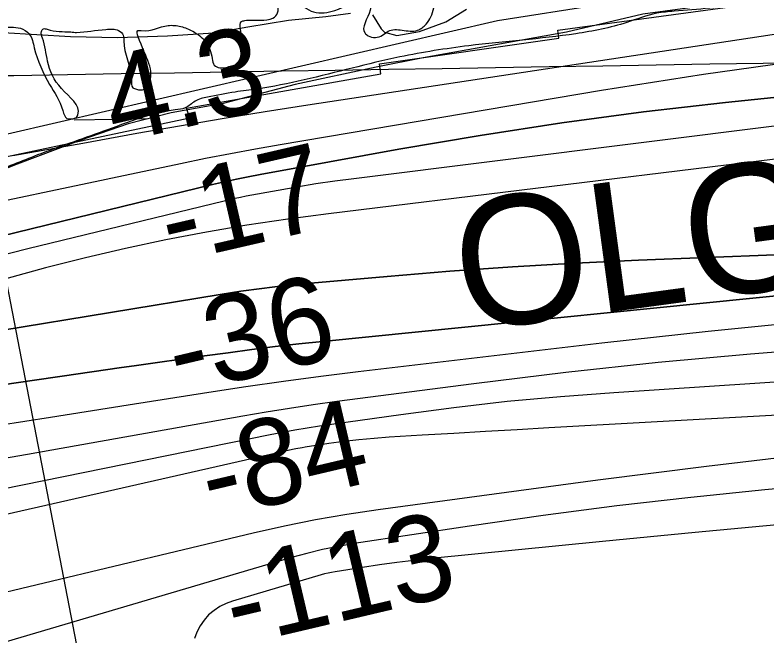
# Model space of a CAD drawing. Extents: x 3855477 to 3893699, y 299188 to 325115.
# Drawn here: x 3879649 to 3880232, y 319658 to 320139 of the extents above; entities that cross this region are included whole.
import ezdxf

# ---------------------------------------------------------------- set-up
doc = ezdxf.new("R2010")
doc.units = 0
for name, color, linetype in [('V-GRID-MAJR', 7, 'Continuous'), ('V-RIVR-EDGE', 7, 'Continuous'), ('V-RIVR-RANG', 7, 'Continuous'), ('V-RRAP-FSHR', 7, 'Continuous'), ('V-RRAP-RVMT', 7, 'Continuous'), ('V-RRAP-RVMT-IDEN', 7, 'Continuous'), ('V-TOPO-DPTH', 7, 'Continuous'), ('V-TOPO-MAJR', 7, 'Continuous'), ('V-TOPO-MINR', 7, 'Continuous'), ('V-TOPO-WATR', 7, 'Continuous'), ('V-WETL-SWMP', 7, 'Continuous')]:
    doc.layers.add(name, color=color, linetype=linetype)

msp = doc.modelspace()

# ---------------------------------------------------------------- linework, layer by layer
at = {"layer": 'V-GRID-MAJR'}
msp.add_spline([(3859493.37, 319766.96), (3864801.73, 319851.51), (3870110.07, 319936.83), (3875418.41, 320022.92), (3880726.72, 320109.79), (3886035.03, 320197.43), (3891343.33, 320285.84)], degree=3, dxfattribs=at)
at = {"layer": 'V-RIVR-EDGE'}
for points in [[(3878772.88, 319957.24), (3878796.42, 319965.55), (3878803.19, 319967.12), (3878809.57, 319965.52), (3878819.5, 319953.93), (3878825.46, 319945.15), (3878829.83, 319938.76), (3878836.19, 319931.97), (3878847.73, 319924.77), (3878860.87, 319921.15), (3878873.62, 319921.52), (3878896.75, 319925.84), (3878919.47, 319929.77), (3878950.59, 319940.06), (3878977.31, 319949.56), (3879011.21, 319957.84), (3879029.55, 319960.99), (3879044.31, 319966.13), (3879050.69, 319967.31), (3879061.05, 319968.08), (3879073.81, 319970.04), (3879077, 319970.03), (3879087.35, 319968.02), (3879096.52, 319967.2), (3879109.67, 319968.36), (3879130.4, 319971.9), (3879136.78, 319971.88), (3879144.75, 319969.47), (3879154.31, 319969.05), (3879160.69, 319971.42), (3879177.84, 319978.15), (3879199.78, 319986.07), (3879222.12, 319995.18), (3879246.46, 320003.89), (3879255.63, 320007.45), (3879261.22, 320010.63), (3879264.42, 320014.61), (3879269.22, 320022.96), (3879271.64, 320036.51), (3879275.65, 320045.66), (3879286.84, 320056.79), (3879302.41, 320069.11), (3879317.58, 320079.44), (3879334.74, 320086.57), (3879343.12, 320090.13), (3879344.32, 320092.12), (3879345.91, 320094.11), (3879349.51, 320096.09), (3879356.68, 320096.48), (3879377.81, 320100.81), (3879421.28, 320113.05), (3879452.39, 320122.54), (3879466.35, 320126.89), (3879475.13, 320128.46), (3879491.47, 320131.21), (3879508.22, 320136.35), (3879538.15, 320149.43), (3879548.52, 320155.38), (3879561.29, 320160.93), (3879575.65, 320165.28), (3879594.39, 320169.62), (3879623.09, 320171.14), (3879644.61, 320170.69), (3879667.72, 320170.23), (3879690.44, 320169.38), (3879720.32, 320168.51), (3879736.26, 320166.87), (3879754.99, 320166.83), (3879773.72, 320166.38), (3879792.86, 320167.93), (3879818.77, 320173.84), (3879839.51, 320179.77), (3879886.96, 320190.41), (3879922.85, 320197.5), (3879946.38, 320202.62), (3879975.48, 320205.74), (3880001.79, 320208.86), (3880023.71, 320208.41), (3880039.65, 320209.96), (3880060.38, 320212.3), (3880085.49, 320214.23), (3880109.81, 320214.97), (3880166.81, 320218.82), (3880184.74, 320218.37), (3880197.09, 320217.94), (3880212.24, 320218.7), (3880223.41, 320222.26), (3880244.54, 320225), (3880264.07, 320228.14), (3880280.02, 320230.49), (3880291.98, 320231.66), (3880309.92, 320234.8), (3880320.29, 320239.96), (3880325.89, 320247.52), (3880329.91, 320258.27), (3880333.11, 320265.43), (3880340.3, 320270.59), (3880351.07, 320277.34), (3880369.82, 320284.07), (3880384.98, 320288.02), (3880396.54, 320290.38), (3880410.1, 320295.93), (3880422.08, 320303.47), (3880445.61, 320312.58), (3880458.38, 320318.13), (3880473.94, 320323.27), (3880494.27, 320328.4), (3880510.23, 320333.94), (3880536.95, 320341.45), (3880560.47, 320345.77), (3880579.22, 320349.71), (3880634.24, 320361.13), (3880689.28, 320376.14), (3880708.42, 320381.67), (3880769.04, 320397.07), (3880805.33, 320408.13), (3880840.83, 320422), (3880842.92, 320423.02)], [(3879696.97, 320125.3), (3879719.62, 320127.66), (3879729.59, 320126.84), (3879733.16, 320123.24), (3879733.55, 320118.86), (3879739.45, 320088.55), (3879740.64, 320082.57), (3879743.42, 320081.37), (3879749.4, 320081.36), (3879752.2, 320084.54), (3879744.72, 320122.02), (3879744.33, 320126.8), (3879747.12, 320126.8), (3879767.85, 320130.73), (3879777.82, 320129.91), (3879786.97, 320126.3), (3879796.92, 320118.3), (3879802.07, 320105.14), (3879803.65, 320099.95), (3879808.03, 320097.95), (3879817.2, 320099.52), (3879823.98, 320102.29), (3879826.78, 320106.27), (3879826.79, 320112.25), (3879824.04, 320128.2), (3879824.85, 320133.78), (3879827.25, 320134.57), (3879832.83, 320134.95), (3879839.6, 320134.94), (3879849.17, 320136.51), (3879852.77, 320140.48), (3879853.98, 320146.86), (3879857.57, 320148.84), (3879860.76, 320149.63), (3879865.94, 320148.82), (3879880.67, 320141.21), (3879897.01, 320142.37), (3879920.54, 320148.29), (3879924.52, 320146.68), (3879924.51, 320142.7), (3879920.48, 320124.77), (3879922.87, 320122.77), (3879934.03, 320123.14), (3879938.42, 320126.32), (3879949.18, 320127.09), (3879961.14, 320127.06), (3879967.92, 320131.83), (3879971.52, 320137.4), (3879976.34, 320151.34), (3879987.12, 320161.27), (3880003.87, 320165.62), (3880021.01, 320165.97), (3880034.96, 320165.14), (3880049.71, 320169.09), (3880055.29, 320169.47), (3880068.43, 320162.67), (3880087.14, 320155.45), (3880095.91, 320154.23), (3880116.64, 320156.17), (3880150.13, 320161.67), (3880176.43, 320163.59), (3880209.92, 320166.7), (3880232.24, 320168.64), (3880259.76, 320175.34), (3880270.92, 320178.9), (3880279.3, 320179.28), (3880287.27, 320180.06), (3880297.24, 320184.82), (3880310, 320186.78), (3880320.76, 320187.95), (3880345.88, 320190.67), (3880358.64, 320194.23), (3880377.79, 320201.36), (3880395.73, 320206.09), (3880415.28, 320214.41), (3880426.06, 320219.97), (3880431.24, 320219.96), (3880447.17, 320217.13), (3880458.33, 320216.7), (3880469.49, 320216.67), (3880493, 320214.22), (3880506.54, 320212.99), (3880520.1, 320214.55), (3880541.61, 320212.51), (3880558.74, 320207.68), (3880566.3, 320204.48), (3880579.45, 320203.25), (3880606.54, 320200.39), (3880635.63, 320198.33), (3880664.33, 320198.26), (3880680.67, 320199.41), (3880692.23, 320199.38), (3880713.34, 320196.14), (3880741.62, 320190.49), (3880767.92, 320187.64), (3880798.2, 320184.77), (3880844.81, 320178.68), (3880850.4, 320180.26), (3880860.37, 320184.62), (3880868.35, 320186.19), (3880878.71, 320186.17), (3880899.82, 320183.33), (3880916.15, 320179.3), (3880934.48, 320174.87), (3880964.35, 320170.02), (3880969.13, 320168.81), (3880968.33, 320165.22), (3880974.3, 320162.02), (3880987.45, 320161.99), (3880998.21, 320163.16), (3881003.4, 320167.13), (3881006.2, 320169.51), (3881014.17, 320169.89), (3881026.12, 320167.87), (3881030.51, 320169.05), (3881035.71, 320175.82), (3881045.28, 320178.98), (3881051.26, 320178.97), (3881058.02, 320175.36), (3881061.19, 320168.18), (3881061.97, 320161.8), (3881057.96, 320151.05), (3881049.57, 320143.1), (3881043.19, 320139.93), (3881032.43, 320138.36), (3880996.17, 320144.83), (3880947.17, 320152.92), (3880920.48, 320156.18), (3880894.18, 320155.44), (3880850.33, 320151.17), (3880831.59, 320150.42), (3880807.29, 320154.86), (3880789.77, 320158.09), (3880775.03, 320163.31), (3880750.73, 320165.76), (3880733.2, 320167), (3880726.82, 320165.42), (3880717.25, 320164.65), (3880710.88, 320165.86), (3880707.3, 320170.65), (3880704.52, 320173.85), (3880697.35, 320174.66), (3880679.02, 320177.5), (3880672.24, 320176.72), (3880659.88, 320172.36), (3880641.15, 320172.41), (3880568.63, 320178.96), (3880520.41, 320181.08), (3880484.94, 320181.56), (3880478.57, 320182.77), (3880469.82, 320189.17), (3880461.45, 320189.99), (3880428.37, 320187.28), (3880417.2, 320185.72), (3880414.01, 320182.54), (3880409.61, 320177.76), (3880403.63, 320176.58), (3880390.08, 320175.42), (3880368.56, 320176.27), (3880354.61, 320176.31), (3880341.85, 320175.14), (3880318.33, 320168.82), (3880272.86, 320156.98), (3880215.05, 320147.16), (3880160.04, 320141.72), (3880146.49, 320140.16), (3880123.35, 320133.04), (3880083.88, 320124.37), (3880000.96, 320115.01), (3879947.53, 320106.37), (3879873.36, 320088.62), (3879836.68, 320081.54), (3879819.94, 320079.19), (3879798.4, 320075.26), (3879788.83, 320072.09), (3879781.25, 320066.93), (3879773.27, 320065.36), (3879750.14, 320060.23), (3879721.03, 320049.94), (3879669.17, 320031.34), (3879631.67, 320017.09), (3879566.27, 320000.91), (3879510.05, 319988.29), (3879446.65, 319976.09), (3879406.78, 319967.43), (3879349.75, 319952.42), (3879285.94, 319934.65), (3879218.14, 319916.88), (3879183.44, 319903.81), (3879155.92, 319896.71), (3879139.18, 319893.16), (3879093.72, 319885.3), (3879060.62, 319877.02), (3878986.05, 319855.28), (3878942.57, 319840.25), (3878915.44, 319828.36), (3878895.48, 319814.46), (3878875.12, 319802.95), (3878854.78, 319795.83), (3878818.49, 319787.55), (3878772.25, 319780.89), (3878725.58, 319767.05), (3878653.4, 319749.3), (3878584.82, 319736.32), (3878566.49, 319736.36), (3878560.52, 319740.36), (3878558.55, 319746.74), (3878560.15, 319750.72), (3878564.94, 319754.3), (3878579.3, 319757.05), (3878593.65, 319761)], [(3878593.65, 319761), (3878602.03, 319762.58), (3878621.17, 319766.91), (3878629.14, 319767.29), (3878639.5, 319766.47), (3878651.06, 319766.84), (3878665.81, 319769.19), (3878675.39, 319775.15), (3878687.76, 319783.49), (3878708.51, 319791.41), (3878733.23, 319796.92), (3878763.93, 319802.43), (3878792.63, 319804.75), (3878814.56, 319807.88), (3878836.88, 319811.02), (3878853.23, 319814.96), (3878867.6, 319821.3), (3878894.74, 319837.97), (3878922.27, 319852.65), (3878944.21, 319861.76), (3878994.07, 319877.18), (3879041.93, 319890.22), (3879087.39, 319902.86), (3879104.94, 319907.2), (3879119.69, 319909.55), (3879139.22, 319912.29), (3879158.36, 319915.83), (3879181.89, 319921.35), (3879208.61, 319930.85), (3879246.9, 319940.72), (3879276.81, 319948.22), (3879291.57, 319956.15), (3879306.34, 319965.28), (3879321.9, 319970.43), (3879345.82, 319974.35), (3879373.33, 319978.27), (3879383.69, 319979.04), (3879385.68, 319979.43), (3879386.09, 319982.22), (3879385.7, 319985.01), (3879383.71, 319985.82), (3879367.77, 319987.05), (3879364.58, 319988.65), (3879357.03, 319995.05), (3879348.29, 320007.42), (3879345.13, 320017.79), (3879346.34, 320025.36), (3879353.95, 320039.29), (3879361.14, 320046.85), (3879369.13, 320052.41), (3879383.88, 320057.15), (3879402.23, 320063.09), (3879410.2, 320063.46), (3879417.38, 320063.45), (3879426.14, 320063.42), (3879437.71, 320066.98), (3879450.87, 320070.54), (3879456.05, 320070.52), (3879459.23, 320067.33), (3879467.18, 320058.54), (3879470.75, 320050.16), (3879473.12, 320042.98), (3879471.9, 320033.42), (3879469.1, 320027.85), (3879466.68, 320018.29), (3879466.67, 320011.12), (3879469.44, 320005.93), (3879473.02, 320003.53), (3879481.39, 320003.51), (3879506.5, 320005.44), (3879529.24, 320012.16), (3879573.9, 320022.81), (3879598.22, 320028.33), (3879599.02, 320029.52), (3879593.47, 320040.29), (3879585.52, 320049.88), (3879567.62, 320062.28), (3879556.49, 320075.46), (3879544.97, 320089.83), (3879539.01, 320097.82), (3879539.02, 320101.41), (3879541.42, 320103.39), (3879555.38, 320109.34), (3879575.72, 320114.07), (3879585.29, 320115.24), (3879591.27, 320115.22), (3879596.44, 320110.83), (3879601.2, 320103.24), (3879605.54, 320087.69), (3879609.5, 320076.12), (3879617.43, 320060.96), (3879624.58, 320051.38), (3879636.51, 320040.19), (3879639.3, 320039.38), (3879642.09, 320040.97), (3879642.9, 320043.36), (3879634.55, 320050.55), (3879625.41, 320061.74), (3879619.85, 320072.51), (3879615.91, 320090.06), (3879612.37, 320108.4), (3879607.21, 320117.58), (3879605.23, 320121.57), (3879604.84, 320124.36), (3879609.23, 320127.93), (3879632.35, 320129.87), (3879646.3, 320129.44), (3879653.47, 320128.62), (3879660.23, 320124.22), (3879664.19, 320113.45), (3879676.08, 320085.12), (3879686.39, 320064.77), (3879689.56, 320058.79), (3879693.15, 320058.38), (3879697.14, 320059.97), (3879697.94, 320061.56), (3879685.24, 320081.91), (3879674.53, 320103.06), (3879670.59, 320121.01), (3879669.8, 320126.19), (3879671.4, 320128.18), (3879674.19, 320127.77), (3879692.52, 320125.73), (3879696.97, 320125.3)]]:
    msp.add_spline(points, degree=3, dxfattribs=at)
at = {"layer": 'V-RIVR-RANG'}
msp.add_line((3879589.76, 320204.5), (3879776.05, 319242.37), dxfattribs=at)
at = {"layer": 'V-RRAP-FSHR'}
msp.add_lwpolyline([(3876931.21, 318780.95), (3877153.85, 318947.87), (3877384.07, 319090.24), (3877720.56, 319286.62), (3878184.96, 319523.26), (3878396.18, 319648.95), (3878618.02, 319749.1), (3878835.19, 319834.07), (3879377.43, 319985.37), (3880023.15, 320134.65), (3880260.93, 320171.97), (3880414.78, 320178.75), (3880574.34, 320171.5), (3881564.99, 320168.46), (3882290.98, 320136.72)], dxfattribs=at)
at = {"layer": 'V-RRAP-RVMT'}
for p, q in [((3880069.8, 320127.05), (3880224.47, 320148.13)), ((3880070.71, 320120.81), (3880069.8, 320127.05)), ((3879931.6, 320101.14), (3880070.71, 320120.81)), ((3879932.75, 320093.23), (3879931.6, 320101.14)), ((3879782.05, 320066.6), (3879932.75, 320093.23)), ((3879784.76, 320059.17), (3879782.05, 320066.6)), ((3879636.7, 320028.02), (3879784.76, 320059.17))]:
    msp.add_line(p, q, dxfattribs=at)
at = {"layer": 'V-TOPO-DPTH'}
for points in [[(3880786.89, 320112.49), (3880733.18, 320169.96), (3880642.92, 320167.19), (3880610.69, 320166), (3880578.48, 320164.54), (3880546.28, 320162.69), (3880514.11, 320160.57), (3880481.98, 320157.88), (3880449.91, 320154.68), (3880417.92, 320150.73), (3880385.99, 320146.27), (3879876.19, 320068.99), (3879843.01, 320063.82), (3879809.85, 320058.46), (3879776.75, 320052.83), (3879743.67, 320047.01), (3879701.74, 320039.45), (3879647.7, 320029.84)], [(3878960.15, 319801.9), (3879802.35, 320007.44), (3879811.56, 320009.6), (3879820.79, 320011.65), (3879830.05, 320013.54), (3879839.34, 320015.32), (3879946.66, 320034.9), (3880009.73, 320045.65), (3880072.95, 320055.43), (3880136.37, 320063.75), (3880199.93, 320071.09), (3880561.74, 320108.65), (3880572.56, 320109.62), (3880583.4, 320110.39), (3880594.25, 320110.86), (3880605.11, 320111.14), (3880719.06, 320112.43), (3880786.89, 320112.49), (3880854.7, 320111.62), (3880922.47, 320109.34), (3880990.22, 320106.12)], [(3878960.15, 319801.9), (3879802.35, 320007.44), (3879811.56, 320009.6), (3879820.79, 320011.65), (3879830.05, 320013.54), (3879839.34, 320015.32), (3879946.66, 320034.9), (3880009.73, 320045.65), (3880072.95, 320055.43), (3880136.37, 320063.75), (3880199.93, 320071.09), (3880561.74, 320108.65), (3880572.56, 320109.62), (3880583.4, 320110.39), (3880594.25, 320110.86), (3880605.11, 320111.14), (3880719.06, 320112.43), (3880786.89, 320112.49)], [(3881053.43, 320023.92), (3880978.82, 320027.34), (3880904.27, 320031.87), (3880829.76, 320037.14), (3880654.8, 320050.84), (3880621.56, 320052.93), (3880588.29, 320054.32), (3880555, 320054.69), (3880521.69, 320054.36), (3880516.5, 320054.23), (3880480.62, 320052.8), (3880444.79, 320050.68), (3880409.03, 320047.53), (3880373.33, 320043.69), (3879892.23, 319984.91), (3879860.58, 319980.68), (3879829.02, 319975.98), (3879797.56, 319970.55), (3879766.19, 319964.66), (3879734.96, 319958.01), (3879703.86, 319950.86), (3879672.95, 319942.93), (3879642.16, 319934.49)], [(3881053.43, 320023.92), (3880978.82, 320027.34), (3880904.27, 320031.87), (3880829.76, 320037.14), (3880654.8, 320050.84), (3880621.56, 320052.93), (3880588.29, 320054.32), (3880555, 320054.69), (3880521.69, 320054.36), (3880516.5, 320054.23), (3880480.62, 320052.8), (3880444.79, 320050.68), (3880409.03, 320047.53), (3880373.33, 320043.69), (3879892.23, 319984.91), (3879860.58, 319980.68), (3879829.02, 319975.98), (3879797.56, 319970.55), (3879766.19, 319964.66), (3879734.96, 319958.01), (3879703.86, 319950.86), (3879672.95, 319942.93), (3879642.16, 319934.49)], [(3879638.29, 319894.43), (3879808.31, 319922.44), (3879824.35, 319924.9), (3879840.42, 319927.12), (3879856.54, 319928.98), (3879872.68, 319930.61), (3879937.58, 319936.41), (3879986.22, 319940.39), (3880034.89, 319943.89), (3880083.61, 319946.68), (3880132.36, 319948.98), (3880238.22, 319953.2)], [(3880238.22, 319953.2), (3880132.36, 319948.98), (3880083.61, 319946.68), (3880034.89, 319943.89), (3879986.22, 319940.39), (3879937.58, 319936.41), (3879872.68, 319930.61), (3879856.54, 319928.98), (3879840.42, 319927.12), (3879824.35, 319924.9), (3879808.31, 319922.44), (3879638.29, 319894.43)], [(3879639.64, 319852.46), (3879662.7, 319855.77), (3879685.75, 319859.08), (3879708.8, 319862.39), (3879731.85, 319865.7), (3879741.51, 319867.08), (3879759.74, 319869.68), (3879777.97, 319872.25), (3879796.2, 319874.79), (3879814.44, 319877.31), (3879832.69, 319879.71), (3879850.96, 319881.97), (3879869.26, 319884.04), (3879887.56, 319885.98), (3880292.88, 319926.71)], [(3880292.88, 319926.71), (3879887.56, 319885.98), (3879869.26, 319884.04), (3879850.96, 319881.97), (3879832.69, 319879.71), (3879814.44, 319877.31), (3879796.2, 319874.79), (3879777.97, 319872.25), (3879759.74, 319869.68), (3879741.51, 319867.08), (3879731.85, 319865.7), (3879708.8, 319862.39), (3879685.75, 319859.08), (3879662.7, 319855.77), (3879639.64, 319852.46)]]:
    msp.add_lwpolyline(points, dxfattribs=at)
at = {"layer": 'V-TOPO-MAJR'}
for points in [[(3881052.46, 319956.76), (3880638, 319930.47), (3880618.97, 319929.23), (3880599.94, 319927.96), (3880580.91, 319926.63), (3880561.88, 319925.27), (3880434.41, 319915.93), (3880351.7, 319909.33), (3880269.05, 319902.02), (3880186.51, 319893.64), (3880104.04, 319884.54), (3879915.23, 319862.48), (3879886.2, 319858.9), (3879857.21, 319855.08), (3879828.26, 319850.9), (3879799.35, 319846.47), (3879736.98, 319836.53), (3879676.89, 319827.07), (3879616.77, 319817.78)], [(3881160.66, 319854.53), (3880626.94, 319807.87), (3880618.94, 319807.16), (3880610.94, 319806.45), (3880602.94, 319805.72), (3880594.95, 319804.98), (3880230.27, 319771.08), (3880172.92, 319765.24), (3880115.65, 319758.72), (3880058.5, 319751.2), (3880001.44, 319743.01), (3879912.1, 319729.38), (3879899.82, 319727.25), (3879887.62, 319724.79), (3879875.53, 319721.84), (3879863.51, 319718.56), (3879530.31, 319620.36)]]:
    msp.add_lwpolyline(points, dxfattribs=at)
at = {"layer": 'V-TOPO-MINR'}
for points in [[(3881020.99, 320133.77), (3880968.58, 320134.07), (3880626.44, 320134.23), (3880603.86, 320133.95), (3880581.29, 320133.28), (3880558.75, 320132.04), (3880536.22, 320130.42), (3880421.49, 320120.65), (3880341.74, 320112.87), (3880262.15, 320103.77), (3880182.81, 320092.71), (3880103.63, 320080.35), (3879854.86, 320038.33), (3879835.5, 320034.94), (3879816.18, 320031.39), (3879796.89, 320027.61), (3879777.64, 320023.67), (3879551.85, 319976.03)], [(3880990.22, 320106.12), (3880922.47, 320109.34), (3880854.7, 320111.62), (3880786.89, 320112.49), (3880719.06, 320112.43), (3880605.11, 320111.14), (3880594.25, 320110.86), (3880583.4, 320110.39), (3880572.56, 320109.62), (3880561.74, 320108.65), (3880199.93, 320071.09), (3880136.37, 320063.75), (3880072.95, 320055.43), (3880009.73, 320045.65), (3879946.66, 320034.9), (3879839.34, 320015.32), (3879830.05, 320013.54), (3879820.79, 320011.65), (3879811.56, 320009.6), (3879802.35, 320007.44), (3878960.15, 319801.9)], [(3881374.03, 320035.49), (3880734.49, 320091.86), (3880709.63, 320094.55), (3880684.73, 320096.47), (3880659.77, 320097.26), (3880634.77, 320097.3), (3880591.71, 320096.38), (3880588.21, 320096.25), (3880584.71, 320096.05), (3880581.22, 320095.74), (3880577.73, 320095.36), (3879911.73, 320012.08), (3879897.05, 320010.11), (3879882.39, 320007.98), (3879867.78, 320005.59), (3879853.19, 320003.04), (3879828.27, 319998.46), (3879824.06, 319997.62), (3879819.87, 319996.67), (3879659.11, 319957.69), (3879576.9, 319936.79)], [(3881053.43, 320023.92), (3880978.82, 320027.34), (3880904.27, 320031.87), (3880829.76, 320037.14), (3880654.8, 320050.84), (3880621.56, 320052.93), (3880588.29, 320054.32), (3880555, 320054.69), (3880521.69, 320054.36), (3880516.5, 320054.23), (3880480.62, 320052.8), (3880444.79, 320050.68), (3880409.03, 320047.53), (3880373.33, 320043.69), (3879892.23, 319984.91), (3879860.58, 319980.68), (3879829.02, 319975.98), (3879797.56, 319970.55), (3879766.19, 319964.66), (3879734.96, 319958.01), (3879703.86, 319950.86), (3879672.95, 319942.93), (3879642.16, 319934.49)], [(3880238.22, 319953.2), (3880132.36, 319948.98), (3880083.61, 319946.68), (3880034.89, 319943.89), (3879986.22, 319940.39), (3879937.58, 319936.41), (3879872.68, 319930.61), (3879856.54, 319928.98), (3879840.42, 319927.12), (3879824.35, 319924.9), (3879808.31, 319922.44), (3879638.29, 319894.43)], [(3881023.07, 319930.5), (3880973.14, 319927.99), (3880615.7, 319904.48), (3880608.92, 319904.03), (3880602.15, 319903.58), (3880595.37, 319903.11), (3880588.59, 319902.64), (3880290.86, 319881.8), (3880219.17, 319876.14), (3880147.56, 319869.62), (3880076.08, 319861.83), (3880004.69, 319853.18), (3879898.59, 319839.37), (3879880.33, 319836.87), (3879862.1, 319834.19), (3879843.91, 319831.26), (3879825.74, 319828.17), (3879658.88, 319798.52), (3879557.23, 319780.92)], [(3880292.88, 319926.71), (3879887.56, 319885.98), (3879869.26, 319884.04), (3879850.96, 319881.97), (3879832.69, 319879.71), (3879814.44, 319877.31), (3879796.2, 319874.79), (3879777.97, 319872.25), (3879759.74, 319869.68), (3879741.51, 319867.08), (3879731.85, 319865.7), (3879708.8, 319862.39), (3879685.75, 319859.08), (3879662.7, 319855.77), (3879639.64, 319852.46)], [(3880335.75, 319860.79), (3880113.36, 319846.32), (3880071.97, 319843.15), (3880030.64, 319839.36), (3879989.41, 319834.62), (3879948.24, 319829.25), (3879885.18, 319820.3), (3879875.61, 319818.85), (3879866.05, 319817.29), (3879856.53, 319815.57), (3879847.02, 319813.73), (3879414.56, 319725.99)], [(3879563.68, 319673.31), (3879833.95, 319737.88), (3879858, 319743.24), (3879882.14, 319748.11), (3879906.41, 319752.25), (3879930.77, 319755.89), (3880100.78, 319778.7), (3880185.21, 319789.42), (3880269.74, 319799.34), (3880354.39, 319808.05), (3880439.14, 319815.96), (3880568.63, 319827.12), (3880588.7, 319828.85), (3880608.76, 319830.58), (3880628.82, 319832.3), (3880648.88, 319834.02), (3880910.73, 319856.52), (3880970.5, 319860.96), (3881030.31, 319864.5)], [(3879024.4, 319612.05), (3879864.4, 319802.47), (3879866.84, 319802.99), (3879871.74, 319803.92), (3879874.2, 319804.32), (3879892.5, 319807.12), (3879904.13, 319808.73), (3879915.79, 319810.13), (3879927.48, 319811.21), (3879939.19, 319812.08), (3879964.76, 319813.62), (3879989.28, 319815.08), (3880013.79, 319816.52), (3880038.31, 319817.92), (3880062.83, 319819.29), (3880310.02, 319832.94)], [(3880248.1, 319744.81), (3880176.27, 319738.01), (3880104.45, 319731), (3879971.78, 319717.78), (3879958.41, 319716.33), (3879945.05, 319714.73), (3879931.73, 319712.9), (3879918.42, 319710.92), (3879897.32, 319707.59), (3879894.59, 319707.1), (3879891.88, 319706.55), (3879889.19, 319705.89), (3879886.52, 319705.15), (3879817.92, 319684.94), (3879812.82, 319683.02), (3879807.98, 319680.66), (3879803.53, 319677.63), (3879799.33, 319674.16), (3879795.74, 319670.09), (3879792.63, 319665.74), (3879790.27, 319660.94), (3879788.4, 319655.84)]]:
    msp.add_lwpolyline(points, dxfattribs=at)
at = {"layer": 'V-TOPO-WATR'}
msp.add_lwpolyline([(3880733.18, 320169.96), (3880642.92, 320167.19), (3880610.69, 320166), (3880578.48, 320164.54), (3880546.28, 320162.69), (3880514.11, 320160.57), (3880481.98, 320157.88), (3880449.91, 320154.68), (3880417.92, 320150.73), (3880385.99, 320146.27), (3879876.19, 320068.99), (3879843.01, 320063.82), (3879809.85, 320058.46), (3879776.75, 320052.83), (3879743.67, 320047.01), (3879701.74, 320039.45), (3879647.7, 320029.84)], dxfattribs=at)
at = {"layer": 'V-WETL-SWMP'}
for p, q in [((3879695.01, 320057.63), (3879727, 320058.16)), ((3879743, 320058.42), (3879752.43, 320058.57))]:
    msp.add_line(p, q, dxfattribs=at)
for points in [[(3880594.17, 320177.02), (3880512.59, 320179.93), (3880447.84, 320177.84), (3880386.69, 320174.09), (3880357.36, 320175.62), (3880332.4, 320171.88), (3880303.35, 320162.95), (3880276.37, 320158.83), (3880205.1, 320148.76), (3880135.85, 320139.48), (3880076.6, 320125.66)], [(3879639.99, 320125.26), (3879692.22, 320122.27), (3879728.8, 320121.46), (3879767.41, 320122.65), (3879803.21, 320125.06), (3879829.8, 320129.59), (3879861.21, 320134.87), (3879890.19, 320137.77), (3879909.12, 320140.38)], [(3879926.39, 320138.98), (3879933.1, 320128.05), (3879935.48, 320125.61), (3879945.11, 320123.09), (3879962.83, 320126.11), (3879983.01, 320133.53), (3879999.2, 320143.4)], [(3880076.6, 320125.66), (3879965.42, 320105.58), (3879929.15, 320098.34), (3879866.29, 320084.97), (3879810.65, 320070.3), (3879770.37, 320063.11), (3879736.9, 320054.64), (3879700.18, 320041.78), (3879650.93, 320023.43), (3879607.72, 320006.22)]]:
    msp.add_lwpolyline(points, dxfattribs=at)

# ---------------------------------------------------------------- texts
at = {"layer": 'V-RIVR-RANG'}
for s, rotation, p in [('4.3', 12.97833, (3879726.57, 320039.05)), ('-17', 12.97833, (3879769.57, 319946.34)), ('-36', 13.25767, (3879775.54, 319844.68)), ('-84', 13.25767, (3879801.06, 319747.96)), ('-113', 13.25767, (3879819.9, 319649.66))]:
    msp.add_text(s, height=67, rotation=rotation, dxfattribs=at).set_placement(p)
at = {"layer": 'V-RRAP-RVMT-IDEN'}
msp.add_text('OLGA', height=100, rotation=7.70347, dxfattribs=at).set_placement((3879996.95, 319893.39))

doc.saveas('drawing.dxf')
